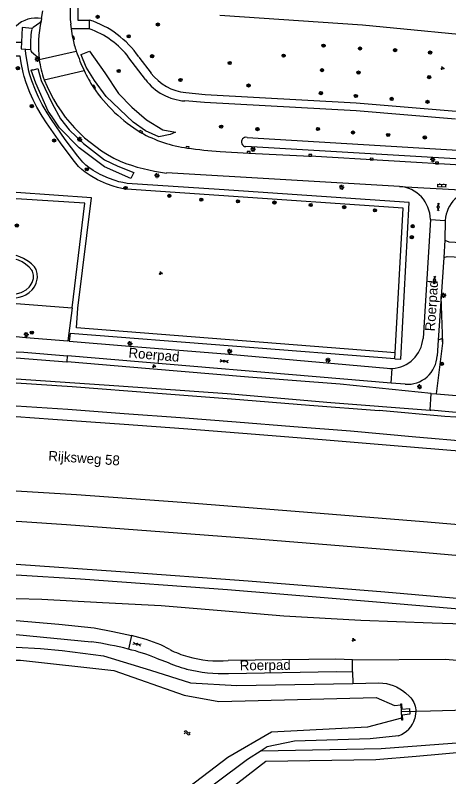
# Model space of a CAD drawing. Extents: x 131000 to 133013, y 393000 to 396501.
# Drawn here: x 130999.8 to 131109, y 394535.6 to 394727.3 of the extents above; entities that cross this region are included whole.
import ezdxf

# ---------------------------------------------------------------- set-up
doc = ezdxf.new("R2010")
doc.units = 0
for name, color, linetype in [('gg-afsc-erfafscheiding', 7, 'Continuous'), ('gg-afsc-hekwerk', 7, 'Continuous'), ('gg-anno-openbare ruimte label', 7, 'Continuous'), ('gg-knt-BGT kruinlijn', 7, 'Continuous'), ('gg-knt-bovenkant onderkant talud', 7, 'Continuous'), ('gg-knt-verharding', 7, 'Continuous'), ('gg-knt-verharding nz', 7, 'Continuous'), ('gg-kntw-bovenkant insteek waterloop', 7, 'Continuous'), ('gg-kntw-waterlijn', 7, 'Continuous'), ('gg-kwrk-duiker nz buis', 7, 'Continuous'), ('gg-kwrk-uitstroombak niveau min 01', 7, 'Continuous'), ('gt-grn-groengrens', 7, 'Continuous'), ('gt-grn-weggrens', 7, 'Continuous'), ('gt-symb-boom', 7, 'Continuous'), ('gt-symb-gesloten verharding', 7, 'Continuous'), ('gt-symb-groenvak', 7, 'Continuous'), ('gt-symb-klinker verharding', 7, 'Continuous'), ('gt-symb-kolk', 7, 'Continuous'), ('gt-symb-lichtmast', 7, 'Continuous'), ('gt-symb-watersymbool', 7, 'Continuous'), ('gx-grn-maaiveld', 7, 'Continuous')]:
    doc.layers.add(name, color=color, linetype=linetype)

# ---------------------------------------------------------------- blocks, each defined once
blk = doc.blocks.new('gt0-BOOM')
at = {"layer": 'gt-symb-boom'}
for radius in [0.4, 0.2]:
    blk.add_circle((0, 0), radius, dxfattribs=at)
blk = doc.blocks.new('gt0-LMAST')
at = {"layer": 'gt-symb-lichtmast'}
for p, q in [((-0.18, 0.17), (-0.45, 0.44)), ((-0.01, 0.25), (-0.01, 0.62)), ((0.17, 0.17), (0.44, 0.44)), ((-0.26, 0), (-0.63, 0)), ((-0.18, -0.18), (-0.45, -0.45)), ((-0.01, -0.25), (-0.01, -0.63)), ((0.44, -0.45), (0.17, -0.18)), ((0.24, 0), (0.62, 0))]:
    blk.add_line(p, q, dxfattribs=at)
blk.add_circle((-0.01, 0), 0.25, dxfattribs=at)
blk = doc.blocks.new('gt0-KOLK')
at = {"layer": 'gt-symb-kolk'}
blk.add_lwpolyline([(0, 0), (0.37, 0), (0.37, 0.4), (-0.38, 0.4), (-0.38, 0), (0, 0)], dxfattribs=at)
blk = doc.blocks.new('gt0-GESVH1')
at = {"layer": 'gt-symb-gesloten verharding'}
for p, q in [((-0.99, -0.26), (0.01, 0.24)), ((0.01, -0.26), (-0.99, 0.24)), ((0.01, 0.24), (1.01, -0.26)), ((1.01, 0.24), (0.01, -0.26))]:
    blk.add_line(p, q, dxfattribs=at)
blk = doc.blocks.new('gt0-GRVAK')
at = {"layer": 'gt-symb-groenvak'}
for p, q in [((-0.11, 0.19), (-0.23, 0.24)), ((-0.18, 0.15), (0.09, 0.15)), ((-0.09, 0.21), (-0.16, 0.32)), ((-0.05, 0.21), (-0.05, 0.39)), ((0, 0.21), (0.06, 0.32)), ((0.02, 0.19), (0.13, 0.24)), ((0.26, -0.05), (0.2, 0.06)), ((0.31, -0.05), (0.31, 0.13)), ((0.35, -0.05), (0.41, 0.06)), ((-0.24, -0.23), (-0.36, -0.18)), ((-0.32, -0.26), (-0.05, -0.26)), ((-0.23, -0.21), (-0.29, -0.09)), ((-0.18, -0.2), (-0.18, -0.02)), ((-0.14, -0.21), (-0.07, -0.09)), ((-0.12, -0.23), (0, -0.18)), ((0.24, -0.07), (0.12, -0.02)), ((0.17, -0.11), (0.44, -0.11)), ((0.37, -0.07), (0.49, -0.02))]:
    blk.add_line(p, q, dxfattribs=at)
blk = doc.blocks.new('gt0-KL1')
at = {"layer": 'gt-symb-klinker verharding'}
for p, q in [((-1.15, 0.3), (1.15, 0.3)), ((-1, -0.3), (-1, 0.3)), ((-0.5, 0.3), (-0.5, 0.45)), ((0, -0.3), (0, 0.3)), ((0.5, 0.3), (0.5, 0.45)), ((1, -0.3), (1, 0.3)), ((-1.15, -0.3), (1.15, -0.3)), ((-0.5, -0.45), (-0.5, -0.3)), ((0.5, -0.45), (0.5, -0.3))]:
    blk.add_line(p, q, dxfattribs=at)
blk = doc.blocks.new('gt0-WA')
at = {"layer": 'gt-symb-watersymbool'}
for centre, start, end in [((-0.32, 0.02), 28.0725, 151.9275), ((0.43, 0.42), 208.0725, 331.9275), ((-0.32, -0.43), 28.0725, 151.9275), ((0.43, -0.03), 208.0725, 331.9275)]:
    blk.add_arc(centre, 0.425, start, end, dxfattribs=at)

msp = doc.modelspace()

# ---------------------------------------------------------------- linework, layer by layer
at = {"layer": 'gg-afsc-erfafscheiding'}
msp.add_line((131051.31, 394727.3), (131087.21, 394724.84), dxfattribs=at)
msp.add_lwpolyline([(131087.21, 394724.84), (131121.95, 394721.46), (131157.86, 394717.15), (131174.35, 394715.42)], dxfattribs=at)
at = {"layer": 'gg-afsc-hekwerk'}
for points in [[(131100.72, 394540.82), (131113.87, 394541.93), (131131.53, 394543.45), (131134.36, 394543.54)], [(131012.35, 394500.41), (131062.93, 394539.51), (131090.58, 394539.97), (131100.72, 394540.82)]]:
    msp.add_lwpolyline(points, dxfattribs=at)
at = {"layer": 'gg-knt-BGT kruinlijn'}
for p, q in [((131108.01, 394626.3), (131091.47, 394627.75)), ((131104.31, 394627.88), (131104.42, 394627.86)), ((131126.41, 394625.95), (131104.42, 394627.86)), ((131124.23, 394625.21), (131108.01, 394626.3)), ((131091.79, 394579.55), (131125.6, 394576.72))]:
    msp.add_line(p, q, dxfattribs=at)
for points in [[(131000, 394635.78), (131025.88, 394634.03), (131053.16, 394632.04), (131079.28, 394629.83), (131104.31, 394627.88)], [(131000, 394634.72), (131014.08, 394633.8), (131035.65, 394632.19), (131054.28, 394630.73), (131073.91, 394629.15), (131091.47, 394627.75)], [(131000, 394586.45), (131016.22, 394585.41), (131053.24, 394582.76), (131091.79, 394579.55)]]:
    msp.add_lwpolyline(points, dxfattribs=at)
at = {"layer": 'gg-knt-bovenkant onderkant talud'}
msp.add_line((131105.91, 394631.99), (131111.89, 394631.49), dxfattribs=at)
at = {"layer": 'gg-knt-verharding'}
for p, q in [((131006.39, 394726.4), (131006.76, 394728.39)), ((131006.39, 394726.4), (131006.27, 394725.84)), ((131015.57, 394726), (131018.47, 394726.06)), ((131018.44, 394723.82), (131018.47, 394726.06)), ((131004.02, 394723.9), (131003.89, 394723.55)), ((131013.73, 394725.02), (131013.86, 394723.88)), ((131018.44, 394723.82), (131013.86, 394723.88)), ((131002.44, 394718.73), (131003.64, 394718.62)), ((131003.91, 394718.07), (131005.45, 394716.73)), ((131005.83, 394716.14), (131015.15, 394718.2)), ((131032.55, 394711.1), (131028.42, 394716.57)), ((131030.91, 394716.75), (131033.97, 394712.71)), ((131007.07, 394711.01), (131017.11, 394713.32)), ((131116.41, 394689.24), (131074.06, 394691.8)), ((131096.55, 394684.19), (131037.86, 394687.56)), ((131096.55, 394684.19), (131116, 394683.09)), ((131104.33, 394675.86), (131102.48, 394645.9)), ((131108.08, 394675.63), (131107.99, 394670.65)), ((131107.99, 394670.65), (131107.69, 394666.26)), ((131107.69, 394666.26), (131107.03, 394656.47)), ((131107.03, 394656.47), (131106.3, 394645.52)), ((131013.36, 394645.26), (131013.05, 394645.29)), ((131106.3, 394645.52), (131106.03, 394641.56)), ((131094.46, 394634.7), (131012.97, 394641.51)), ((131097.96, 394634.4), (131094.46, 394634.7)), ((131000, 394571.44), (131019.02, 394569.57)), ((131029.04, 394571.18), (131028.26, 394567.74)), ((131038.75, 394567.61), (131036.41, 394568.82)), ((131035.3, 394565.45), (131037.64, 394564.61)), ((131084.74, 394562), (131084.7, 394565.08))]:
    msp.add_line(p, q, dxfattribs=at)
for points in [[(131107.99, 394670.65), (131108.97, 394670.21), (131156.23, 394667.69), (131160.88, 394667.61), (131165.54, 394667.7), (131169.93, 394667.92), (131174.31, 394668.29), (131176.38, 394668.56), (131180.66, 394669.61), (131184.89, 394670.82), (131189.06, 394672.22), (131193.15, 394673.85), (131196.9, 394675.58), (131200.56, 394677.49), (131204.12, 394679.59), (131207.57, 394681.85), (131331.71, 394767.44)], [(131107.69, 394666.26), (131108.59, 394666.55), (131156.27, 394664.26), (131166.48, 394664.32), (131170.68, 394664.5), (131176.13, 394665.07), (131177.43, 394665.32), (131181.87, 394666.42), (131186.28, 394667.64), (131190.62, 394669.07), (131194.87, 394670.76), (131199.07, 394672.74), (131203.17, 394674.94), (131207.14, 394677.37), (131321.33, 394756.18)], [(131006.27, 394725.84), (131006.12, 394725.57), (131005.93, 394725.38), (131004.29, 394724.2), (131004.02, 394723.9)], [(131004.02, 394723.9), (131001.53, 394724.14), (131001.34, 394720.45)], [(131001.34, 394720.45), (131001.25, 394718.83), (131002.44, 394718.73)], [(131042.73, 394707.79), (131047.62, 394707.31), (131085.65, 394705.19), (131110.87, 394703.1)], [(131110.7, 394701.09), (131085.67, 394703.2), (131047.41, 394705.34), (131042.51, 394705.69)], [(131051.39, 394692.99), (131058.59, 394692.58), (131074.06, 394691.8)], [(131000, 394646.37), (131002.44, 394646.17), (131013.05, 394645.29)], [(131013.36, 394645.26), (131028.56, 394643.99), (131053.67, 394641.93), (131093.49, 394638.42), (131094.1, 394638.38), (131094.7, 394638.39)], [(131000, 394642.59), (131001.94, 394642.43), (131012.97, 394641.51)], [(131000, 394574.91), (131010.74, 394574.03), (131019.62, 394573.05), (131024.35, 394572.21), (131029.04, 394571.18)], [(131084.7, 394565.08), (131080.54, 394565.18), (131053.44, 394564.89)], [(131053.53, 394561.61), (131080.61, 394562.14), (131084.74, 394562)]]:
    msp.add_lwpolyline(points, dxfattribs=at)
for centre, radius, start, end in [((131039.34, 394727.96), 25.77, 176.2069, 186.5544), ((131045.04, 394727.64), 29.51, 175.1621, 183.1696), ((131004.99, 394719.4), 7.14, 78.7476, 134.3247), ((131011.03, 394703.15), 24.09, 34.3791, 72.005), ((131029.1, 394719.79), 25.49, 171.5308, 182.6366), ((131030.67, 394725.46), 16.89, 185.3692, 193.4925), ((131011.53, 394703.82), 21.16, 37.0483, 70.9598), ((131036.62, 394725.79), 22.77, 190.8203, 199.4825), ((131004.61, 394718.75), 0.977, 187.8002, 224.4112), ((131078.29, 394740.79), 67.06, 199.6907, 204.1795), ((131004.8, 394715.91), 1.05, 12.7528, 52.0152), ((131027.66, 394718.74), 21.99, 186.7858, 200.5648), ((131056.56, 394732.39), 43.81, 205.7933, 212.1368), ((131043.97, 394720.28), 12.54, 217.0914, 264.3031), ((131042.41, 394724.85), 37.95, 201.3865, 244.7749), ((131043.48, 394719.35), 13.7, 217.0353, 265.9245), ((131051.75, 394731.08), 39.06, 214.2661, 238.5497), ((131048.05, 394728.13), 34.66, 241.2273, 261.8999), ((131061.37, 394832.65), 140.02, 262.5278, 265.9131), ((131043.78, 394735.08), 47.89, 248.5131, 262.9023), ((131095.91, 394675.8), 8.42, 0.3895, 85.6225), ((131115.91, 394675.26), 7.84, 89.3338, 177.2931), ((131094.31, 394646.58), 8.2, 272.7456, 355.2687), ((131098.55, 394641.86), 7.48, 265.4379, 357.6695), ((131016.07, 394518.02), 54.72, 68.1806, 76.2889), ((131002.32, 394460.91), 109.94, 76.3532, 81.2632), ((131016.86, 394520.74), 48.36, 67.5894, 76.368), ((131050.34, 394590.38), 25.55, 243.035, 253.8569), ((131053.54, 394600.66), 39.4, 246.2107, 254.4202), ((131050.94, 394593.3), 28.52, 254.3223, 275.0328), ((131052.12, 394599.47), 37.89, 255.9946, 272.1317)]:
    msp.add_arc(centre, radius, start, end, dxfattribs=at)
at = {"layer": 'gg-knt-verharding nz'}
msp.add_arc((131035.18, 394719.66), 29.56, 167.938, 186.8446, dxfattribs=at)
at = {"layer": 'gg-kntw-bovenkant insteek waterloop'}
for points in [[(131058.18, 394696.52), (131137.73, 394691.71), (131141.45, 394691.57), (131145.16, 394691.52), (131148.88, 394691.55), (131152.6, 394691.67), (131159.87, 394692.09), (131163.5, 394692.44), (131167.1, 394692.98), (131170.66, 394693.69), (131174.19, 394694.56), (131177.67, 394695.57), (131181.11, 394696.73), (131184.53, 394698.04), (131187.88, 394699.5), (131191.18, 394701.1), (131194.4, 394702.83), (131225.21, 394723.35)], [(131226.9, 394721.8), (131195.53, 394700.76), (131192.24, 394698.98), (131188.87, 394697.33), (131185.43, 394695.84), (131181.93, 394694.5), (131178.35, 394693.31), (131174.72, 394692.28), (131171.05, 394691.4), (131167.35, 394690.69), (131163.88, 394690.18), (131160.38, 394689.87), (131153.38, 394689.5), (131149.49, 394689.37), (131145.6, 394689.33), (131141.71, 394689.37), (131137.82, 394689.5), (131057.85, 394694.19)], [(131000, 394568.24), (131006.17, 394567.87), (131011.62, 394567.37), (131022.04, 394566.08), (131033.84, 394562.41), (131043.94, 394559.23), (131055.62, 394558.54), (131084.79, 394559.1)], [(131084.79, 394559.1), (131091.34, 394559.22), (131092.36, 394559.19), (131093.26, 394559.08), (131094.14, 394558.87), (131095, 394558.59), (131095.82, 394558.22), (131096.6, 394557.78), (131097.33, 394557.28), (131098.05, 394556.75), (131099.06, 394555.83), (131099.38, 394555.48), (131099.67, 394555.1), (131099.93, 394554.71), (131100.15, 394554.29), (131100.34, 394553.85), (131100.49, 394553.4), (131100.6, 394552.94), (131100.67, 394552.48), (131100.69, 394552), (131100.44, 394550.28)], [(131096.34, 394545.95), (131089.21, 394545.15), (131070.12, 394544.56), (131063.25, 394543.15), (131061.69, 394542.16)], [(131061.69, 394542.16), (131058.31, 394539.99), (131010.38, 394504.2), (131008.37, 394500), (131009.62, 394498.32)]]:
    msp.add_lwpolyline(points, dxfattribs=at)
for centre, radius, start, end in [((131057.91, 394695.37), 1.18, 76.715, 267.1629), ((131094.22, 394552.06), 6.47, 289.1525, 344.04)]:
    msp.add_arc(centre, radius, start, end, dxfattribs=at)
at = {"layer": 'gg-kntw-waterlijn'}
for points in [[(131000, 394564.97), (131001.12, 394564.95), (131024.6, 394562.33), (131042.29, 394556.15), (131051.02, 394554.53), (131090.72, 394555.57), (131095.27, 394553.56), (131096.9, 394553.72)], [(131097.09, 394550.35), (131088.49, 394548.1), (131064.28, 394546.84), (131053.3, 394540.48), (131006.25, 394504.59)]]:
    msp.add_lwpolyline(points, dxfattribs=at)
at = {"layer": 'gg-kwrk-duiker nz buis'}
for p, q in [((131104.37, 394552.21), (131129.84, 394552.95)), ((131097, 394552), (131100.69, 394552.1)), ((131100.69, 394552.1), (131104.37, 394552.21))]:
    msp.add_line(p, q, dxfattribs=at)
at = {"layer": 'gg-kwrk-uitstroombak niveau min 01'}
msp.add_line((131096.9, 394553.72), (131097.09, 394550.35), dxfattribs=at)
msp.add_lwpolyline([(131096.9, 394553.72), (131096.89, 394553.94), (131097.04, 394553.96), (131097.12, 394552.65), (131099.09, 394552.78), (131099.16, 394551.34), (131097.21, 394551.13), (131097.29, 394549.85), (131097.12, 394549.86), (131097.09, 394550.35)], dxfattribs=at)
at = {"layer": 'gt-grn-groengrens'}
for p, q in [((131000, 394720.47), (131001.34, 394720.45)), ((131107.45, 394644.71), (131107.03, 394656.47)), ((131000, 394654.7), (131014.08, 394653.66)), ((131014.08, 394653.66), (131013.05, 394645.29)), ((131105.91, 394631.99), (131107.45, 394644.71)), ((131012.83, 394640.02), (131012.97, 394641.51)), ((131095.38, 394640.82), (131095.47, 394642.32)), ((131084.7, 394565.08), (131108.11, 394565.18)), ((131084.74, 394562), (131084.79, 394559.1))]:
    msp.add_line(p, q, dxfattribs=at)
for points in [[(131095.38, 394640.82), (131096.88, 394640.7), (131099.03, 394680.13), (131051.16, 394683.41), (131028, 394684.95), (131026.88, 394685.13), (131025.9, 394685.36), (131024.94, 394685.64), (131023.29, 394686.26), (131021.19, 394687.21), (131019.43, 394688.17), (131018.31, 394688.93), (131017.55, 394689.57), (131016.84, 394690.27), (131015.52, 394691.78), (131012.39, 394696.02), (131008.91, 394701), (131007.82, 394702.69), (131006.57, 394704.83), (131005.66, 394706.61), (131004.84, 394708.43), (131003.95, 394710.73), (131003.48, 394712.24), (131003.23, 394713.21), (131002.75, 394715.58), (131002.45, 394717.57), (131002.39, 394718.47), (131002.44, 394718.73)], [(131016.41, 394717.42), (131018.49, 394718.24), (131022.34, 394712.76), (131025.75, 394707.57), (131029.15, 394704.09), (131032.86, 394700.97), (131036.93, 394698.38), (131040.12, 394697.86), (131038.78, 394697.27), (131035.97, 394696.68), (131032.56, 394698.16), (131029.45, 394700.31), (131022.64, 394706.83), (131019.75, 394710.83), (131017.67, 394714.16), (131016.41, 394717.28), (131016.41, 394717.42)], [(131095.47, 394642.32), (131097.45, 394678.73), (131051.06, 394681.92), (131027.83, 394683.46), (131026.59, 394683.66), (131025.52, 394683.91), (131024.47, 394684.22), (131022.72, 394684.87), (131020.52, 394685.87), (131018.65, 394686.89), (131017.41, 394687.74), (131016.54, 394688.46), (131015.75, 394689.23), (131014.35, 394690.84), (131011.17, 394695.14), (131007.66, 394700.17), (131006.54, 394701.9), (131005.25, 394704.1), (131004.31, 394705.96), (131003.45, 394707.85), (131002.53, 394710.23), (131002.03, 394711.83), (131001.77, 394712.87), (131001.28, 394715.32), (131001.02, 394716.96), (131000, 394716.96)], [(131004.16, 394713.46), (131005.45, 394713.86), (131006.33, 394710.8), (131009.06, 394705.08), (131011.17, 394701.2), (131013.35, 394698.4), (131016.96, 394695), (131022.27, 394690.91), (131025.6, 394689.28), (131029.62, 394687.71), (131028.87, 394686.21), (131022.27, 394689.14), (131015.87, 394693.91), (131010.96, 394698.95), (131009.06, 394701.67), (131008.1, 394703.1), (131004.97, 394710.19), (131003.75, 394713.46), (131004.16, 394713.59), (131004.16, 394713.46)], [(131095.47, 394642.32), (131015.22, 394648.58), (131015.58, 394653.55), (131019, 394681.35), (131000, 394682.61)], [(131014.08, 394653.66), (131017.32, 394679.96), (131000, 394681.07)], [(131000, 394656.17), (131000.74, 394656.3), (131001.7, 394656.59), (131002.42, 394656.92), (131003.26, 394657.47), (131004.01, 394658.16), (131004.61, 394658.94), (131005.06, 394659.85), (131005.33, 394660.82), (131005.38, 394661.29), (131005.32, 394662.3), (131005.03, 394663.26), (131004.61, 394663.94), (131003.91, 394664.67), (131003.11, 394665.31), (131001.86, 394666.08), (131000.95, 394666.49), (131000, 394666.77)], [(131000, 394657.16), (131000.35, 394657.2), (131001.31, 394657.48), (131001.64, 394657.62), (131002.51, 394658.13), (131003.26, 394658.8), (131003.55, 394659.15), (131004.06, 394660.02), (131004.34, 394660.99), (131004.37, 394661.86), (131004.12, 394662.83), (131003.96, 394663.13), (131003.31, 394663.9), (131002.37, 394664.64), (131001.51, 394665.17), (131000.61, 394665.58), (131000, 394665.78)], [(131095.38, 394640.82), (131013.62, 394647.2), (131013.36, 394645.26)], [(131107.45, 394644.71), (131107.33, 394645.88), (131106.3, 394645.52)], [(131108.11, 394565.18), (131117.65, 394564.36), (131185.67, 394559.72), (131242.13, 394553.87)], [(131061.69, 394542.16), (131091.96, 394542.72), (131134.43, 394545.87)]]:
    msp.add_lwpolyline(points, dxfattribs=at)
at = {"layer": 'gt-grn-weggrens'}
for p, q in [((131104.33, 394675.86), (131108.08, 394675.63)), ((131094.46, 394634.7), (131094.7, 394638.39))]:
    msp.add_line(p, q, dxfattribs=at)
at = {"layer": 'gx-grn-maaiveld'}
for p, q in [((131104.56, 394632.1), (131081.63, 394634.38)), ((131104.31, 394627.88), (131104.56, 394632.1)), ((131104.56, 394632.1), (131105.91, 394631.99))]:
    msp.add_line(p, q, dxfattribs=at)
for points in [[(131000, 394641.07), (131012.81, 394640.03), (131012.83, 394640.02)], [(131081.63, 394634.38), (131058.53, 394636.15), (131033.59, 394638.26), (131012.83, 394640.02)], [(131000, 394628.99), (131013.03, 394628.09), (131027.18, 394627.03), (131041.44, 394626.01), (131055.43, 394624.93), (131069.91, 394623.74), (131084.19, 394622.63), (131100.66, 394621.18), (131114.32, 394619.95)], [(131000, 394626.25), (131009.25, 394625.62), (131027.25, 394624.32), (131042.17, 394623.24), (131060.33, 394621.85), (131078.07, 394620.38), (131095.21, 394619.01), (131112.63, 394617.53)], [(131000, 394607.59), (131015.21, 394606.62), (131041.73, 394604.74), (131074.48, 394602.13), (131102.62, 394599.82), (131131.04, 394597.43), (131160.43, 394594.58), (131193.2, 394591.19), (131213.21, 394589.12), (131235.7, 394586.65), (131259.49, 394583.82), (131279.21, 394581.39), (131308.13, 394577.87), (131324.64, 394575.63)], [(131000, 394599.93), (131001.46, 394599.84), (131012.66, 394599.08), (131058.49, 394595.66), (131103.08, 394592.04), (131136.4, 394589.1), (131172.59, 394585.53), (131206.29, 394581.95), (131247.4, 394577.47), (131289.61, 394572.29), (131325.68, 394567.53)], [(131000, 394589.13), (131026.26, 394587.29), (131058.48, 394584.89), (131092.9, 394582.15), (131122.51, 394579.54), (131157.98, 394576.25), (131190.32, 394572.84), (131223.4, 394569.23), (131262.54, 394564.7), (131280.42, 394562.44)], [(131000, 394580.45), (131006.51, 394580.3), (131021.79, 394579.46), (131036.5, 394578.75), (131052.65, 394577.37), (131067.4, 394576.13), (131086.83, 394574.99), (131104.75, 394574.37), (131120.49, 394573.85), (131141.51, 394572.3), (131157.39, 394570.79), (131172.01, 394569.49), (131185.5, 394568.41), (131199.6, 394566.68), (131213.88, 394565.21), (131226.16, 394563.92), (131234.41, 394562.78), (131238.07, 394562.25), (131239.48, 394561.82), (131241.08, 394560.8), (131242.33, 394559.6), (131243.34, 394559.08)]]:
    msp.add_lwpolyline(points, dxfattribs=at)

# ---------------------------------------------------------------- block references
at = {"layer": 'gt-symb-boom'}
for p in [(131020.53, 394726.85), (131035.68, 394724.94), (131028.36, 394721.97), (131077.43, 394719.62), (131086.59, 394718.88), (131095.45, 394718.48), (131104.26, 394717.87), (131034.25, 394716.95), (131053.79, 394715.26), (131067.37, 394717.1), (131000.44, 394713.92), (131077.03, 394713.43), (131025.83, 394713.23), (131086.24, 394712.83), (131104.02, 394711.69), (131041.38, 394710.98), (131058.54, 394709.58), (131076.76, 394707.66), (131085.58, 394706.95), (131094.6, 394706.21), (131003.94, 394704.39), (131103.61, 394705.47), (131051.62, 394699.23), (131060.78, 394698.6), (131076.03, 394698.63), (131084.85, 394697.74), (131093.7, 394697.14), (131102.92, 394696.51), (131009.59, 394695.73), (131017.81, 394688.49), (131027.53, 394683.8), (131038.58, 394681.82), (131046.64, 394680.83), (131055.88, 394680.43), (131065.06, 394680.12), (131074.2, 394679.49), (131082.64, 394678.95), (131090.38, 394678.18), (131000.17, 394674.33), (131099.89, 394674.16), (131099.65, 394671.39), (131003.96, 394647.38), (131107.2, 394639.55)]:
    msp.add_blockref('gt0-BOOM', p, dxfattribs=at)
at = {"layer": 'gt-symb-gesloten verharding'}
for p, rotation in [((131106.34, 394679), -91.03121266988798), ((131105.38, 394660.6), 86.15925292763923), ((131052.39, 394640.22), -4.758885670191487), ((131030.44, 394568.96), 165.10181274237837)]:
    msp.add_blockref('gt0-GESVH1', p, dxfattribs=dict(at, rotation=rotation))
at = {"layer": 'gt-symb-groenvak'}
for p in [(131107.37, 394713.93), (131036.41, 394662.36), (131034.73, 394638.95), (131084.99, 394570.08)]:
    msp.add_blockref('gt0-GRVAK', p, dxfattribs=at)
at = {"layer": 'gt-symb-klinker verharding', "rotation": -2.063819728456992}
msp.add_blockref('gt0-KL1', (131107.2, 394684.44), dxfattribs=at)
at = {"layer": 'gt-symb-kolk'}
for p, rotation in [((131014.25, 394721.52), -76.77010718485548), ((131019.46, 394709.08), -55.02054176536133), ((131031.36, 394697.75), -29.637779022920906), ((131043.16, 394693.82), -5.779648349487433), ((131058.59, 394692.58), -2.8740919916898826), ((131074.06, 394691.8), -3.4404948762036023), ((131089.52, 394690.87), -3.440494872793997), ((131106, 394689.87), -3.440494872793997)]:
    msp.add_blockref('gt0-KOLK', p, dxfattribs=dict(at, rotation=rotation))
at = {"layer": 'gt-symb-lichtmast'}
for p in [(131005.3, 394716.15), (131016.02, 394696.02), (131059.65, 394693.54), (131104.95, 394690.93), (131035.48, 394686.92), (131082.01, 394683.98), (131107.67, 394656.79), (131002.54, 394646.9), (131028.65, 394644.64), (131053.77, 394642.69), (131078.56, 394640.46), (131101.6, 394633.76)]:
    msp.add_blockref('gt0-LMAST', p, dxfattribs=at)
at = {"layer": 'gt-symb-watersymbool', "rotation": 178.6824293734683}
msp.add_blockref('gt0-WA', (131043.14, 394546.65), dxfattribs=at)

# ---------------------------------------------------------------- texts
at = {"layer": 'gg-anno-openbare ruimte label'}
for s, rotation, p in [('Roerpad', 86.4, (131105.48, 394647.66)), ('Roerpad', 355.2, (131028.23, 394641.12)), ('Rijksweg 58', 356.1, (131008.05, 394615.16)), ('Roerpad', 0.7, (131056.34, 394562.38))]:
    msp.add_text(s, height=2.5, rotation=rotation, dxfattribs=at).set_placement(p)

doc.saveas('drawing.dxf')
